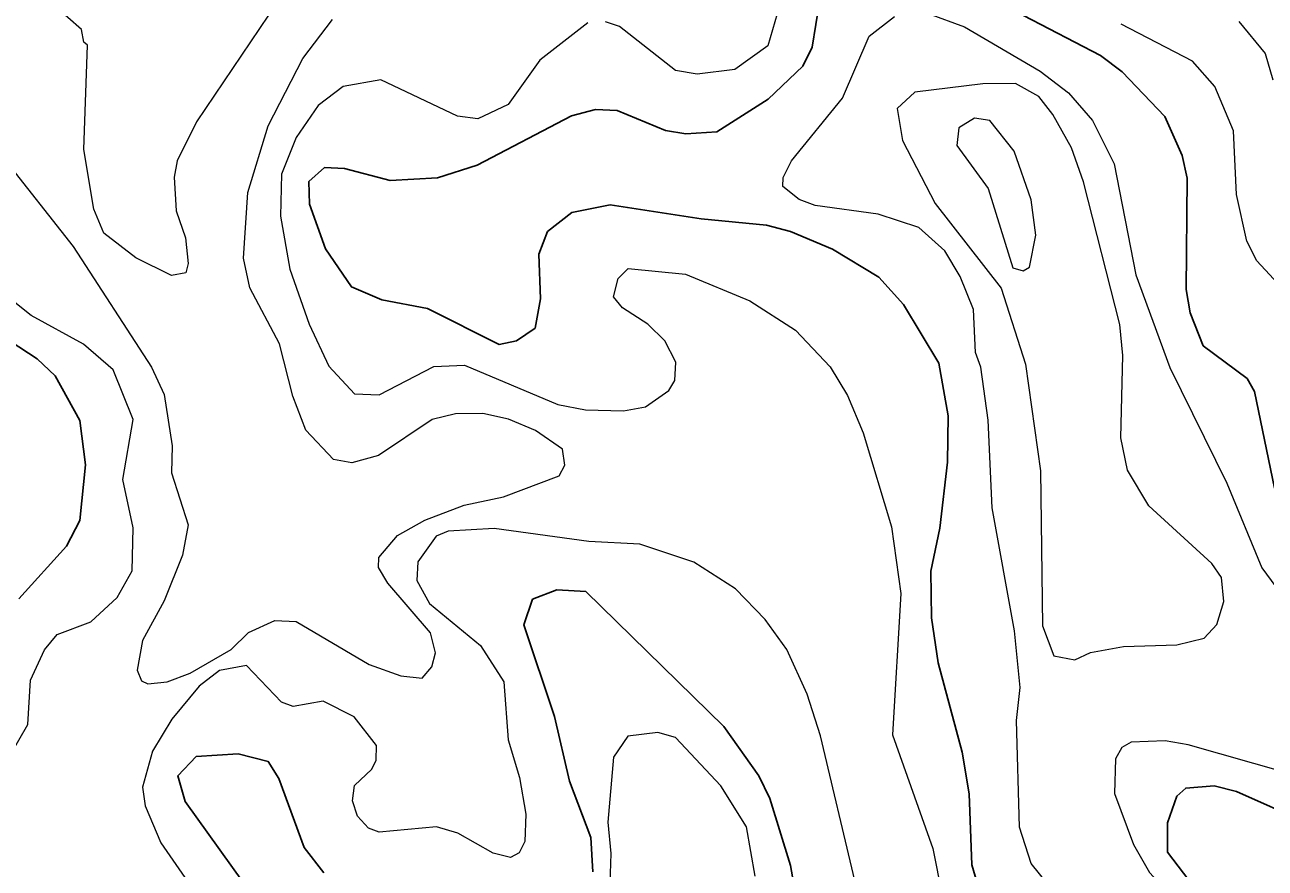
# Model space of a CAD drawing. Extents: x 763.2 to 816.8, y 7896.5 to 7952.7.
# Drawn here: x 787.484 to 789.67, y 7946.657 to 7948.143 of the extents above; entities that cross this region are included whole.
import ezdxf

# ---------------------------------------------------------------- set-up
doc = ezdxf.new("R2010")
doc.units = 0
doc.header["$LTSCALE"] = 0.064
doc.layers.add('1', color=7, linetype='Continuous', lineweight=25)
doc.layers.add('2', color=7, linetype='Continuous', lineweight=13)

msp = doc.modelspace()

# ---------------------------------------------------------------- linework, layer by layer
at = {"layer": '1'}
for points in [[(789.1762, 7946.5847), (789.1531, 7946.6625), (789.1486, 7946.7878), (789.1363, 7946.8614), (789.0938, 7947.0185), (789.0822, 7947.0981), (789.0808, 7947.1802), (789.0968, 7947.2559), (789.11, 7947.3725), (789.1116, 7947.4539), (789.0951, 7947.5467), (789.0328, 7947.6503), (788.9893, 7947.6983), (788.9078, 7947.748), (788.8338, 7947.779), (788.7912, 7947.79), (788.6761, 7947.801), (788.5159, 7947.826), (788.4483, 7947.8124), (788.4057, 7947.7789), (788.3904, 7947.739), (788.3934, 7947.6601), (788.3839, 7947.6088), (788.3507, 7947.5864), (788.3205, 7947.5801), (788.1938, 7947.6433), (788.1134, 7947.6588), (788.06, 7947.6817), (788.0144, 7947.7483), (787.9862, 7947.8271), (787.9848, 7947.867), (788.0123, 7947.8917), (788.0476, 7947.8902), (788.1281, 7947.8688), (788.2115, 7947.8734), (788.2818, 7947.8961), (788.4479, 7947.9831), (788.4902, 7947.9938), (788.5283, 7947.992), (788.6136, 7947.9571), (788.6492, 7947.9512), (788.7038, 7947.9547), (788.7945, 7948.0119), (788.8552, 7948.0706), (788.8716, 7948.104), (788.8848, 7948.1835)], [(789.199, 7948.1829), (789.3796, 7948.0891), (789.4179, 7948.0606), (789.4932, 7947.9815), (789.524, 7947.9132), (789.5324, 7947.8731), (789.5308, 7947.6766), (789.5379, 7947.6354), (789.5609, 7947.5775), (789.6381, 7947.5196), (789.6515, 7947.4972), (789.6864, 7947.3266)], [(787.4737, 7947.1315), (787.5578, 7947.2246), (787.5816, 7947.2699), (787.5914, 7947.3676), (787.5816, 7947.4456), (787.5377, 7947.5247), (787.5064, 7947.5545), (787.3473, 7947.6581)], [(788.4853, 7946.6504), (788.4818, 7946.7107), (788.444, 7946.8105), (788.4175, 7946.9241), (788.364, 7947.0855), (788.3792, 7947.1307), (788.4216, 7947.1473), (788.4727, 7947.1443), (788.7161, 7946.9068), (788.7776, 7946.8194), (788.7973, 7946.7799), (788.8337, 7946.6617), (788.8404, 7946.6215)], [(787.8893, 7946.6043), (787.7668, 7946.7744), (787.7538, 7946.8196), (787.7865, 7946.8539), (787.8603, 7946.8581), (787.9135, 7946.8446), (787.932, 7946.8147), (787.9765, 7946.6932), (788.0114, 7946.6486)], [(789.7437, 7946.7368), (789.6195, 7946.7922), (789.5801, 7946.8021), (789.5302, 7946.798), (789.5143, 7946.7835), (789.4981, 7946.7365), (789.4978, 7946.6852), (789.5354, 7946.6355), (789.6366, 7946.598), (789.8007, 7946.4852)]]:
    msp.add_lwpolyline(points, dxfattribs=at)
at = {"layer": '2'}
for points in [[(787.9138, 7948.1602), (787.7871, 7947.9724), (787.7526, 7947.9034), (787.7476, 7947.8748), (787.751, 7947.8154), (787.7674, 7947.7679), (787.7722, 7947.7227), (787.7683, 7947.7061), (787.7429, 7947.7016), (787.6803, 7947.7325), (787.6239, 7947.7761), (787.6061, 7947.8186), (787.5883, 7947.9232), (787.5948, 7948.1076), (787.5884, 7948.1127), (787.5844, 7948.1352), (787.5361, 7948.1773)], [(788.8143, 7948.1768), (788.7935, 7948.1064), (788.7353, 7948.0645), (788.669, 7948.0564), (788.6309, 7948.063), (788.5325, 7948.1402), (788.5079, 7948.1482)], [(787.4455, 7947.91), (787.5696, 7947.7528), (787.7074, 7947.5399), (787.7297, 7947.4918), (787.7442, 7947.4012), (787.743, 7947.3538), (787.7721, 7947.2618), (787.7624, 7947.2088), (787.7297, 7947.1283), (787.6916, 7947.0579), (787.6822, 7947.0061), (787.6901, 7946.9871), (787.7012, 7946.9815), (787.7353, 7946.9853), (787.7759, 7947.0005), (787.8478, 7947.0425), (787.8788, 7947.0725), (787.9249, 7947.0931), (787.9627, 7947.0914), (788.0912, 7947.016), (788.1469, 7946.9956), (788.1846, 7946.9915), (788.2019, 7947.0115), (788.2079, 7947.0362), (788.1994, 7947.0715), (788.1241, 7947.1589), (788.1078, 7947.1869), (788.1081, 7947.2046), (788.1411, 7947.2431), (788.1891, 7947.2703), (788.2587, 7947.2969), (788.3279, 7947.3111), (788.426, 7947.3484), (788.4362, 7947.3672), (788.432, 7947.3951), (788.3843, 7947.4281), (788.3369, 7947.4483), (788.2916, 7947.458), (788.2431, 7947.4577), (788.202, 7947.4474), (788.1077, 7947.3842), (788.0608, 7947.371), (788.0283, 7947.3773), (787.9798, 7947.4286), (787.9566, 7947.4886), (787.9333, 7947.5812), (787.8808, 7947.6799), (787.8697, 7947.7319), (787.8775, 7947.8475), (787.9135, 7947.9652), (787.9745, 7948.0841), (788.0268, 7948.1527)], [(788.4764, 7948.1466), (788.3919, 7948.0808), (788.3362, 7948.0027), (788.2826, 7947.9775), (788.247, 7947.982), (788.1115, 7948.0461), (788.0452, 7948.0348), (788.0012, 7948.0008), (787.9624, 7947.9448), (787.9368, 7947.8803), (787.9351, 7947.8057), (787.9515, 7947.7128), (787.9854, 7947.6154), (788.0199, 7947.5417), (788.0656, 7947.4926), (788.109, 7947.4911), (788.2049, 7947.5413), (788.2593, 7947.5435), (788.4238, 7947.4743), (788.4725, 7947.4646), (788.5395, 7947.4631), (788.5783, 7947.4699), (788.6194, 7947.4987), (788.63, 7947.5162), (788.6316, 7947.5484), (788.6121, 7947.5862), (788.5825, 7947.6156), (788.5377, 7947.6444), (788.522, 7947.6637), (788.5302, 7947.6963), (788.5478, 7947.7139), (788.6488, 7947.7039), (788.7622, 7947.6565), (788.8427, 7947.6052), (788.9036, 7947.5406), (788.9338, 7947.4898), (788.9619, 7947.4241), (789.0115, 7947.2585), (789.028, 7947.1409), (789.0132, 7946.8917)], [(789.3364, 7946.5676), (789.2577, 7946.6649), (789.2374, 7946.7294), (789.2319, 7946.9173), (789.2382, 7946.9752), (789.2283, 7947.0751), (789.189, 7947.292), (789.1822, 7947.4465), (789.1689, 7947.5397), (789.1595, 7947.5655), (789.1559, 7947.6413), (789.1329, 7947.6996), (789.1055, 7947.745), (789.0595, 7947.7863), (788.9884, 7947.8096), (788.8771, 7947.825), (788.8492, 7947.8352), (788.8204, 7947.8583), (788.8209, 7947.874), (788.8352, 7947.9034), (788.9253, 7948.0138), (788.9724, 7948.1234), (789.0171, 7948.1581)], [(789.0764, 7948.163), (789.1402, 7948.1396), (789.2735, 7948.0616), (789.3236, 7948.0233), (789.3656, 7947.9744), (789.4038, 7947.8982), (789.4423, 7947.7023), (789.5022, 7947.5394), (789.6028, 7947.3353), (789.6643, 7947.1862), (789.7151, 7947.1166)], [(789.6235, 7948.1492), (789.67, 7948.0929), (789.6834, 7948.0461)], [(789.7001, 7947.6793), (789.6555, 7947.7272), (789.6378, 7947.7621), (789.6196, 7947.8443), (789.6144, 7947.9563), (789.5815, 7948.0348), (789.5418, 7948.0794), (789.4164, 7948.1446)], [(787.4583, 7946.8549), (787.4895, 7946.9098), (787.4945, 7946.9885), (787.519, 7947.0416), (787.5412, 7947.0686), (787.6008, 7947.0913), (787.647, 7947.1337), (787.6737, 7947.1809), (787.6755, 7947.2568), (787.6573, 7947.342), (787.6753, 7947.4474), (787.6402, 7947.5354), (787.5879, 7947.5803), (787.4956, 7947.6312), (787.3669, 7947.7331)], [(788.9471, 7946.6353), (788.8863, 7946.8904), (788.863, 7946.9636), (788.827, 7947.0425), (788.7891, 7947.0953), (788.737, 7947.149), (788.6633, 7947.1963), (788.5684, 7947.2278), (788.4781, 7947.2326), (788.3113, 7947.2558), (788.2306, 7947.251), (788.2093, 7947.242), (788.1769, 7947.1967), (788.175, 7947.1639), (788.1974, 7947.1235), (788.2872, 7947.0496), (788.3286, 7946.9851), (788.3363, 7946.8831), (788.3562, 7946.8166), (788.3672, 7946.7523), (788.3654, 7946.7038), (788.3555, 7946.6842), (788.34, 7946.6758), (788.3095, 7946.6835), (788.2472, 7946.7183), (788.2101, 7946.7299), (788.109, 7946.7203), (788.0901, 7946.7273), (788.0706, 7946.7488), (788.0618, 7946.7754), (788.0653, 7946.8025), (788.0957, 7946.8316), (788.1036, 7946.8471), (788.1042, 7946.8728), (788.0647, 7946.9238), (788.0103, 7946.9514), (787.9573, 7946.9419), (787.9365, 7946.9495), (787.8751, 7947.0141), (787.8273, 7947.0052), (787.7916, 7946.9776), (787.7435, 7946.9194), (787.7094, 7946.8632), (787.6919, 7946.7997), (787.6966, 7946.7668), (787.7241, 7946.7017), (787.7824, 7946.6176)], [(788.7714, 7946.6427), (788.7561, 7946.7295), (788.7106, 7946.8022), (788.6311, 7946.8872), (788.5999, 7946.8959), (788.547, 7946.8893), (788.5219, 7946.8525), (788.5119, 7946.738), (788.5168, 7946.6828), (788.5136, 7946.577)], [(789.0132, 7946.8917), (789.0844, 7946.6917), (789.1166, 7946.5288), (789.1297, 7946.3184), (789.1233, 7946.1049), (789.1688, 7945.9819)], [(789.8216, 7946.7924), (789.5345, 7946.8744), (789.4939, 7946.8811), (789.4339, 7946.8792), (789.4174, 7946.8697), (789.4066, 7946.8497), (789.4045, 7946.7886), (789.4382, 7946.6986), (789.466, 7946.6492), (789.5272, 7946.5826), (789.6215, 7946.5107), (789.7865, 7946.4115)]]:
    msp.add_lwpolyline(points, dxfattribs=at)
for points in [[(789.576, 7947.1936), (789.4651, 7947.2954), (789.4275, 7947.3583), (789.4158, 7947.4152), (789.4191, 7947.5605), (789.4139, 7947.6151), (789.3501, 7947.8666), (789.3285, 7947.9264), (789.296, 7947.9849), (789.271, 7948.0166), (789.2304, 7948.0396), (789.1723, 7948.0392), (789.0527, 7948.0247), (789.0217, 7947.9957), (789.0312, 7947.9396), (789.0885, 7947.8284), (789.2048, 7947.679), (789.2478, 7947.5454), (789.2744, 7947.357), (789.2775, 7947.084), (789.2974, 7947.0314), (789.3347, 7947.0242), (789.3622, 7947.0372), (789.4204, 7947.0474), (789.5143, 7947.0505), (789.5625, 7947.0623), (789.5849, 7947.0866), (789.5971, 7947.1269), (789.5934, 7947.169)], [(789.2576, 7947.8347), (789.2279, 7947.9204), (789.1851, 7947.9746), (789.1579, 7947.9787), (789.13, 7947.9617), (789.1267, 7947.9303), (789.1819, 7947.8546), (789.2253, 7947.7147), (789.2437, 7947.7095), (789.255, 7947.7162), (789.2661, 7947.7726)]]:
    msp.add_lwpolyline(points, close=True, dxfattribs=at)

doc.saveas('drawing.dxf')
